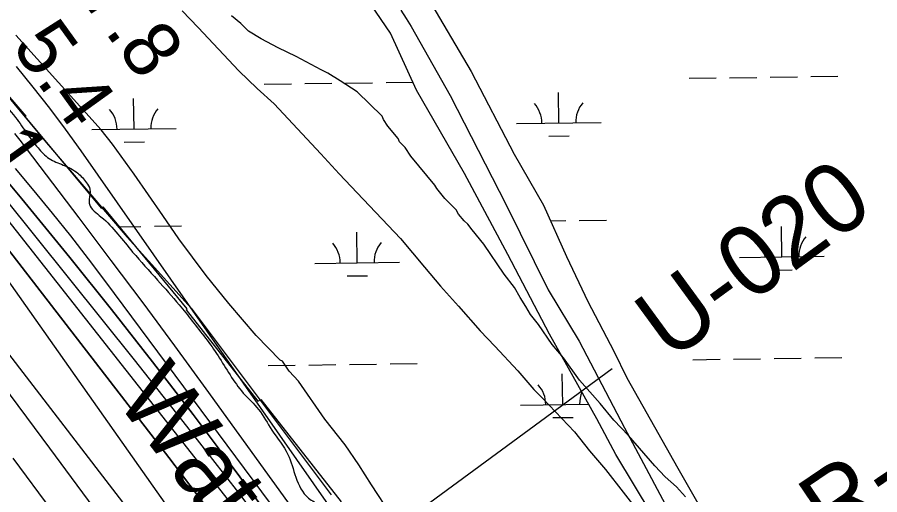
# Model space of a CAD drawing. Extents: x 3767014 to 3805179, y 361544 to 387384.
# Drawn here: x 3797582 to 3798601, y 371611 to 372175 of the extents above; entities that cross this region are included whole.
import ezdxf

# ---------------------------------------------------------------- set-up
doc = ezdxf.new("R2010")
doc.units = 0
for name, color, linetype in [('V-RIVR-EDGE', 7, 'Continuous'), ('V-RIVR-IDEN', 7, 'Continuous'), ('V-RIVR-RANG', 7, 'Continuous'), ('V-RIVR-RANG-IDEN', 7, 'Continuous'), ('V-ROAD-CNTR', 7, 'Continuous'), ('V-RRAP-RVMT', 7, 'Continuous'), ('V-SITE-VEGE', 7, 'Continuous'), ('V-TOPO-DPTH', 7, 'Continuous'), ('V-TOPO-MAJR', 7, 'Continuous'), ('V-TOPO-MINR', 7, 'Continuous'), ('V-TOPO-WATR', 7, 'Continuous'), ('V-WETL-SWMP', 7, 'Continuous')]:
    doc.layers.add(name, color=color, linetype=linetype)

msp = doc.modelspace()

# ---------------------------------------------------------------- linework, layer by layer
at = {"layer": 'V-RIVR-EDGE'}
msp.add_spline([(3790762.542, 377273.208), (3790789.189, 377260.934), (3790814.033, 377250.925), (3790855.143, 377236.354), (3790875.912, 377224.094), (3790905.251, 377203.222), (3790921.941, 377186.903), (3790937.296, 377179.631), (3790948.146, 377178.7), (3790961.71, 377178.666), (3790990.193, 377177.239), (3790999.681, 377174.503), (3791008.704, 377166.342), (3791022.698, 377156.812), (3791057.909, 377133.665), (3791099.903, 377110.953), (3791137.38, 377089.609), (3791158.603, 377078.252), (3791187.494, 377059.19), (3791203.762, 377055.08), (3791225.012, 377054.576), (3791227.732, 377057.282), (3791228.194, 377061.35), (3791228.736, 377097.522), (3791231.021, 377107.463), (3791237.36, 377111.065), (3791250.023, 377111.938), (3791262.219, 377106.934), (3791267.154, 377091.549), (3791274.321, 377063.949), (3791285.553, 377034.983), (3791300.875, 377014.146), (3791317.561, 376996.471), (3791350.925, 376957.955), (3791384.299, 376923.056), (3791405.513, 376908.082), (3791430.803, 376895.359), (3791478.257, 376886.199), (3791509.89, 376878.886), (3791546.481, 376865.231), (3791578.989, 376846.159), (3791596.579, 376828.03), (3791619.588, 376807.626), (3791652.547, 376787.649), (3791693.204, 376772.627), (3791725.727, 376759.434), (3791765.925, 376741.701), (3791794.392, 376733.944), (3791825.569, 376725.275), (3791848.155, 376716.176), (3791861.679, 376699.865), (3791885.596, 376680.815), (3791913.138, 376664.47), (3791953.324, 376641.762), (3791977.262, 376631.303), (3791995.328, 376623.12), (3792017.447, 376608.144), (3792043.184, 376593.611), (3792096.924, 376566.349), (3792122.65, 376547.295), (3792146.56, 376525.532), (3792159.63, 376508.317), (3792177.677, 376492.447), (3792221.48, 376469.279), (3792246.782, 376461.982), (3792271.635, 376455.59), (3792291.507, 376446.046), (3792316.332, 376428.35), (3792353.789, 376399.319), (3792379.944, 376370.768), (3792397.088, 376355.353), (3792424.629, 376339.007), (3792443.608, 376334.438), (3792459.432, 376333.495), (3792476.156, 376331.193), (3792509.14, 376321.616), (3792543.012, 376305.707), (3792563.322, 376290.735), (3792588.143, 376271.231), (3792613.868, 376251.724), (3792659.02, 376225.84), (3792684.298, 376208.595), (3792708.68, 376194.518), (3792727.205, 376189.046), (3792745.736, 376186.287), (3792765.171, 376183.074), (3792785.5, 376175.789), (3792806.714, 376160.364), (3792841.011, 376133.149), (3792873.981, 376118.147), (3792902.449, 376110.842), (3792930.906, 376099.015), (3792949.42, 376089.022), (3792967.046, 376085.813), (3792982.419, 376085.775), (3792999.609, 376088.898), (3793006.389, 376087.977), (3793010.902, 376084.348), (3793021.731, 376075.278), (3793040.691, 376063.023), (3793068.247, 376052.555), (3793106.19, 376037.088), (3793135.551, 376025.259), (3793150.46, 376020.249), (3793193.815, 375998.89), (3793237.157, 375972.558), (3793264.687, 375951.69), (3793280.024, 375937.183), (3793282.704, 375923.612), (3793281.328, 375915.929), (3793274.063, 375903.286), (3793270.861, 375888.373), (3793269.462, 375871.194), (3793275.764, 375859.875), (3793296.502, 375834.955), (3793324.014, 375806.853), (3793344.792, 375798.21), (3793360.598, 375790.484), (3793365.997, 375779.619), (3793376.359, 375764.22), (3793393.511, 375751.97), (3793417.014, 375748.294), (3793431.475, 375745.093), (3793455.413, 375734.634), (3793486.095, 375708.333), (3793528.974, 375677.481), (3793575.919, 375645.261), (3793615.198, 375621.652), (3793685.181, 375580.332), (3793725.818, 375557.172), (3793779.106, 375530.363), (3793837.801, 375495.401), (3793890.625, 375463.619), (3793923.112, 375435.957), (3793962.365, 375401.948), (3794014.707, 375357.96), (3794053.521, 375328.925), (3794086.459, 375300.81), (3794118.954, 375276.313), (3794169.507, 375240.468), (3794189.815, 375224.592), (3794258.884, 375179.657), (3794318.934, 375144.24), (3794367.245, 375116.087), (3794412.842, 375087.488), (3794441.723, 375064.357), (3794476.019, 375036.69), (3794544.609, 374980.905), (3794573.475, 374951.443), (3794605.06, 374924.688), (3794631.234, 374904.276), (3794678.17, 374868.439), (3794737.294, 374824.434), (3794790.555, 374786.321), (3794828.921, 374759.096), (3794850.59, 374745.026), (3794891.647, 374708.752), (3794930.464, 374681.074), (3794978.338, 374658.8), (3795008.139, 374641.996), (3795039.75, 374626.093), (3795084.002, 374602.019), (3795106.571, 374586.137), (3795138.639, 374572.041), (3795167.551, 374561.118), (3795192.381, 374545.683), (3795210.877, 374528.455), (3795217.169, 374513.066), (3795208.541, 374498.166), (3795201.279, 374486.88), (3795200.341, 374473.318), (3795203.484, 374464.267), (3795208.893, 374457.471), (3795232.37, 374443.396), (3795243.189, 374429.805), (3795253.556, 374416.666), (3795258.978, 374415.297), (3795274.353, 374415.711), (3795280.677, 374413.434), (3795282.476, 374409.36), (3795292.858, 374402.1), (3795305.49, 374390.765), (3795322.163, 374367.664), (3795339.297, 374348.178), (3795366.811, 374320.981), (3795397.053, 374299.655), (3795427.294, 374277.876), (3795452.567, 374258.371), (3795471.97, 374242.497), (3795494.973, 374219.38), (3795569.392, 374143.686), (3795598.262, 374116.033), (3795626.7, 374096.519), (3795645.196, 374079.292), (3795673.158, 374050.284), (3795719.618, 374004.954), (3795740.817, 373983.65), (3795781.421, 373947.377), (3795816.146, 373910.214), (3795843.664, 373884.373), (3795866.211, 373859.9), (3795883.346, 373840.867), (3795907.263, 373821.817), (3795923.97, 373812.281), (3795953.306, 373790.505), (3795990.747, 373754.691), (3796043.983, 373706.631), (3796081.869, 373668.104), (3796112.993, 373637.732), (3796157.192, 373592.407), (3796177.488, 373571.557), (3796203.198, 373546.173), (3796215.811, 373527.151), (3796242.895, 373508.546), (3796261.389, 373490.414), (3796279.422, 373469.118), (3796294.289, 373446.925), (3796330.377, 373412.924), (3796359.701, 373386.174), (3796378.193, 373367.138), (3796386.769, 373361.238), (3796398.523, 373360.305), (3796405.757, 373359.835), (3796408.459, 373355.759), (3796411.588, 373340.83), (3796417.444, 373332.224), (3796440.448, 373309.559), (3796492.759, 373252.91), (3796510.793, 373231.614), (3796536.052, 373206.683), (3796552.735, 373187.651), (3796573.927, 373163.634), (3796595.575, 373141.425), (3796655.092, 373073.454), (3796671.332, 373058.04), (3796672.217, 373050.351), (3796678.525, 373041.293), (3796696.576, 373026.779), (3796724.534, 372996.415), (3796738.956, 372977.389), (3796761.512, 372956.081), (3796821.957, 372898.056), (3796855.785, 372864.06), (3796879.236, 372839.133), (3796899.53, 372817.832), (3796932.473, 372791.525), (3796984.795, 372739.397), (3797032.156, 372692.708), (3797082.224, 372643.751), (3797113.799, 372612.926), (3797149.42, 372572.596), (3797163.391, 372554.023), (3797170.574, 372533.206), (3797177.792, 372526.405), (3797191.768, 372510.093), (3797197.63, 372503.296), (3797214.311, 372483.812), (3797223.314, 372467.512), (3797231.875, 372455.283), (3797254.426, 372432.167), (3797286.87, 372387.323), (3797326.105, 372345.627), (3797356.318, 372312.545), (3797386.54, 372283.08), (3797408.64, 372260.417), (3797430.271, 372231.426), (3797507.377, 372144.873), (3797533.964, 372108.634), (3797544.773, 372090.973), (3797557.406, 372080.09), (3797579.505, 372056.975), (3797593.474, 372037.498), (3797606.094, 372021.189), (3797619.175, 372008.496), (3797635.886, 372000.768), (3797653.044, 371991.231), (3797663.416, 371979.901), (3797667.466, 371972.204), (3797666.532, 371959.998), (3797666.97, 371954.571), (3797680.498, 371939.617), (3797700.343, 371919.22), (3797717.924, 371897.925), (3797747.233, 371864.845), (3797772.933, 371835.391), (3797788.259, 371816.363), (3797818.904, 371775.141), (3797848.638, 371731.208), (3797866.676, 371711.72), (3797882.441, 371687.265), (3797901.362, 371658.732), (3797910.79, 371631.579), (3797925.65, 371607.126), (3797939.193, 371598.049), (3797959.028, 371574.036), (3797986.075, 371540.509), (3798011.761, 371505.177), (3798035.187, 371470.303), (3798048.702, 371450.374), (3798065.378, 371428.63), (3798132.967, 371333.509), (3798165.406, 371286.404), (3798203.264, 371236.573), (3798234.358, 371193.993), (3798241.553, 371178.15), (3798255.972, 371157.767), (3798272.66, 371140.996), (3798285.264, 371117.905), (3798298.799, 371106.115), (3798313.19, 371074.428), (3798329.358, 371030.077), (3798346.005, 370996.576), (3798361.763, 370969.407), (3798372.581, 370955.364), (3798391.049, 370926.832), (3798405.905, 370900.57), (3798412.644, 370882.919), (3798420.297, 370869.336), (3798430.674, 370860.267), (3798438.337, 370850.752), (3798450.956, 370833.991), (3798482.926, 370780.105), (3798511.325, 370744.767), (3798527.084, 370718.05), (3798541.04, 370693.147), (3798558.151, 370664.619), (3798569.41, 370646.505), (3798587.892, 370623.399), (3798599.139, 370600.311), (3798618.504, 370569.064), (3798634.283, 370550.034), (3798642.843, 370537.805), (3798646.885, 370526.491), (3798655.888, 370510.191), (3798669.86, 370492.07), (3798683.353, 370463.099), (3798689.67, 370457.657), (3798698.233, 370446.332), (3798705.893, 370435.461), (3798715.34, 370415.995), (3798728.865, 370400.136), (3798774.369, 370333.556), (3798793.275, 370299.597), (3798811.732, 370266.544), (3798830.192, 370234.847)], degree=3, dxfattribs=at)
at = {"layer": 'V-RIVR-RANG'}
msp.add_line((3798284.259, 371759.737), (3797462.364, 371155.676), dxfattribs=at)
at = {"layer": 'V-ROAD-CNTR'}
for points in [[(3798034.835, 372183.688), (3798040.924, 372174.189), (3798046.84, 372164.584)], [(3798046.84, 372164.584), (3798092.926, 372082.781), (3798159.269, 371953.884), (3798208.747, 371853.167), (3798245.392, 371792.508), (3798299.142, 371689.907), (3798366.537, 371563.73), (3798396.481, 371514.59), (3798489.29, 371376.872), (3798594.717, 371217.651), (3798669.08, 371104.077), (3798766.68, 370953.27), (3798848.192, 370823.155)]]:
    msp.add_lwpolyline(points, dxfattribs=at)
at = {"layer": 'V-RRAP-RVMT'}
for p, q in [((3797495.926, 372169.25), (3797591.62, 372058.687)), ((3797591.62, 372058.687), (3797590.582, 372057.979)), ((3797590.582, 372057.979), (3797680.695, 371949.805)), ((3797680.695, 371949.805), (3797682.819, 371951.424)), ((3797682.819, 371951.424), (3797782.078, 371830.745)), ((3797782.078, 371830.745), (3797781.132, 371829.407)), ((3797781.132, 371829.407), (3797865.711, 371721.485)), ((3797865.711, 371721.485), (3797869.295, 371723.567)), ((3797869.295, 371723.567), (3797964.441, 371602.741))]:
    msp.add_line(p, q, dxfattribs=at)
at = {"layer": 'V-SITE-VEGE'}
for p, q in [((3797776.361, 372183.225), (3797795.172, 372163.528)), ((3797845.567, 372168.088), (3797834.84, 372177.257)), ((3797795.172, 372163.528), (3797843.55, 372112.309)), ((3797854.963, 372158.903), (3797845.567, 372168.088)), ((3797869.67, 372149.779), (3797854.963, 372158.903)), ((3797680.654, 372042.556), (3797579.808, 372154.242)), ((3797889.703, 372139.388), (3797869.67, 372149.779)), ((3797911.064, 372129.013), (3797889.703, 372139.388)), ((3797940.447, 372113.419), (3797911.064, 372129.013)), ((3797843.55, 372112.309), (3797865.031, 372091.313)), ((3797948.459, 372109.528), (3797940.447, 372113.419)), ((3797963.163, 372100.404), (3797948.459, 372109.528)), ((3797983.225, 372087.358), (3797963.163, 372100.404)), ((3797865.031, 372091.313), (3797885.155, 372072.961)), ((3798012.764, 372058.492), (3797983.225, 372087.358)), ((3797885.155, 372072.961), (3797940.26, 372013.854)), ((3798014.136, 372054.525), (3798012.764, 372058.492)), ((3798019.536, 372046.622), (3798014.136, 372054.525)), ((3798031.65, 372032.157), (3798019.536, 372046.622)), ((3797694.124, 372025.451), (3797680.654, 372042.556)), ((3798033.022, 372028.19), (3798031.65, 372032.157)), ((3798039.736, 372021.63), (3798033.022, 372028.19)), ((3797719.754, 371989.902), (3797694.124, 372025.451)), ((3798046.494, 372011.087), (3798039.736, 372021.63)), ((3797940.26, 372013.854), (3797961.771, 371990.203)), ((3798074.765, 371976.895), (3798046.494, 372011.087)), ((3797753.501, 371941.17), (3797719.754, 371989.902)), ((3797961.771, 371990.203), (3797983.268, 371967.88)), ((3798077.464, 371972.943), (3798074.765, 371976.895)), ((3797983.268, 371967.88), (3798034.329, 371914.038)), ((3798086.891, 371961.103), (3798077.464, 371972.943)), ((3798100.318, 371947.982), (3798086.891, 371961.103)), ((3798103.033, 371942.704), (3798100.318, 371947.982)), ((3797772.404, 371913.51), (3797753.501, 371941.17)), ((3798109.761, 371934.815), (3798103.033, 371942.704)), ((3798113.789, 371930.879), (3798109.761, 371934.815)), ((3798119.176, 371924.303), (3798113.789, 371930.879)), ((3798132.645, 371907.2), (3798119.176, 371924.303)), ((3798034.329, 371914.038), (3798062.6, 371879.847)), ((3797804.763, 371870.072), (3797772.404, 371913.51)), ((3798156.949, 371871.634), (3798132.645, 371907.2)), ((3798062.6, 371879.847), (3798081.441, 371857.495)), ((3797831.69, 371837.191), (3797804.763, 371870.072)), ((3798169.077, 371855.842), (3798156.949, 371871.634)), ((3798081.441, 371857.495), (3798102.953, 371833.845)), ((3798175.85, 371843.972), (3798169.077, 371855.842)), ((3798182.61, 371833.431), (3798175.85, 371843.972)), ((3797863.987, 371799.063), (3797831.69, 371837.191)), ((3798102.953, 371833.845), (3798128.508, 371804.933)), ((3798188.025, 371824.198), (3798182.61, 371833.431)), ((3798197.454, 371812.359), (3798188.025, 371824.198)), ((3798213.656, 371788.649), (3798197.454, 371812.359)), ((3798128.508, 371804.933), (3798145.976, 371786.546)), ((3797892.196, 371770.18), (3797863.987, 371799.063)), ((3798145.976, 371786.546), (3798172.856, 371757.649)), ((3798227.111, 371772.874), (3798213.656, 371788.649)), ((3798245.998, 371746.538), (3798227.111, 371772.874)), ((3797894.866, 371768.884), (3797892.196, 371770.18)), ((3797902.966, 371757.028), (3797894.866, 371768.884)), ((3797913.722, 371745.203), (3797902.966, 371757.028)), ((3798172.856, 371757.649), (3798191.699, 371735.297)), ((3797944.768, 371700.424), (3797913.722, 371745.203)), ((3798270.212, 371718.937), (3798245.998, 371746.538)), ((3798191.699, 371735.297), (3798202.441, 371724.799)), ((3798202.441, 371724.799), (3798240.063, 371685.403)), ((3798286.366, 371699.209), (3798270.212, 371718.937)), ((3797969.01, 371670.168), (3797944.768, 371700.424)), ((3798303.836, 371680.824), (3798286.366, 371699.209)), ((3798240.063, 371685.403), (3798257.575, 371663.037)), ((3798334.777, 371645.336), (3798303.836, 371680.824)), ((3797985.214, 371646.459), (3797969.01, 371670.168)), ((3798257.575, 371663.037), (3798276.417, 371640.685)), ((3798000.087, 371622.735), (3797985.214, 371646.459)), ((3798276.417, 371640.685), (3798324.918, 371578.846)), ((3798346.874, 371632.198), (3798334.777, 371645.336)), ((3798360.285, 371620.404), (3798346.874, 371632.198)), ((3798040.623, 371560.803), (3798000.087, 371622.735)), ((3798371.041, 371608.581), (3798360.285, 371620.404))]:
    msp.add_line(p, q, dxfattribs=at)
at = {"layer": 'V-TOPO-DPTH'}
for points in [[(3798598.202, 370579.291), (3798142.318, 371265.063), (3798126.48, 371288.59), (3798110.459, 371311.99), (3798094.166, 371335.202), (3798077.692, 371358.288), (3797804.625, 371736.247), (3797767.613, 371787.075), (3797730.35, 371837.715), (3797692.71, 371888.076), (3797654.819, 371938.251), (3797584.998, 372029.99), (3797581.796, 372034.129), (3797578.551, 372038.233)], [(3797565.493, 371986.897), (3797587.089, 371960.686), (3797643.557, 371891.303), (3797692.803, 371829.935), (3797741.48, 371768.126), (3797789.302, 371705.653), (3797836.555, 371642.738), (3798071.588, 371325.28), (3798081.251, 371312.02), (3798090.779, 371298.664), (3798100.105, 371285.167), (3798109.295, 371271.574), (3798258.211, 371047.698), (3798322.425, 370950.361), (3798386.142, 370852.704), (3798449.117, 370754.565), (3798511.595, 370656.106)], [(3797565.493, 371986.897), (3797587.089, 371960.686), (3797643.557, 371891.303), (3797692.803, 371829.935), (3797741.48, 371768.126), (3797789.302, 371705.653), (3797836.555, 371642.738), (3798071.588, 371325.28), (3798081.251, 371312.02), (3798090.779, 371298.664), (3798100.105, 371285.167), (3798109.295, 371271.574), (3798258.211, 371047.698), (3798322.425, 370950.361), (3798386.142, 370852.704), (3798449.117, 370754.565), (3798511.595, 370656.106)], [(3797517.562, 371969.443), (3797760.67, 371654.83), (3797809.151, 371591.137), (3797857.007, 371526.984), (3797903.925, 371462.143), (3797950.218, 371396.842), (3797999.887, 371325.687), (3798020.651, 371295.47), (3798041.115, 371265.055), (3798061.129, 371234.342), (3798080.844, 371203.43), (3798440.935, 370629.557)], [(3797517.562, 371969.443), (3797760.67, 371654.83), (3797809.151, 371591.137), (3797857.007, 371526.984), (3797903.925, 371462.143), (3797950.218, 371396.842), (3797999.887, 371325.687), (3798020.651, 371295.47), (3798041.115, 371265.055), (3798061.129, 371234.342), (3798080.844, 371203.43), (3798440.935, 370629.557)], [(3798568.805, 370502.408), (3798214.596, 371068.804), (3798191.491, 371105.427), (3798168.194, 371141.927), (3798144.611, 371178.242), (3798120.836, 371214.434), (3798079.04, 371277.514), (3798075.986, 371282.05), (3798072.887, 371286.556), (3798069.722, 371291.015), (3798066.513, 371295.443), (3798012.225, 371369.19), (3797981.64, 371410.318), (3797950.79, 371451.244), (3797919.544, 371491.869), (3797888.034, 371532.291), (3797546.955, 371965.477)], [(3798568.805, 370502.408), (3798214.596, 371068.804), (3798191.491, 371105.427), (3798168.194, 371141.927), (3798144.611, 371178.242), (3798120.836, 371214.434), (3798079.04, 371277.514), (3798075.986, 371282.05), (3798072.887, 371286.556), (3798069.722, 371291.015), (3798066.513, 371295.443), (3798012.225, 371369.19), (3797981.64, 371410.318), (3797950.79, 371451.244), (3797919.544, 371491.869), (3797888.034, 371532.291), (3797546.955, 371965.477)], [(3798397.325, 370641.272), (3798333.359, 370742.091), (3798269.07, 370842.703), (3798204.298, 370943.005), (3798139.203, 371043.1), (3798026.633, 371215.29), (3798017.511, 371229.086), (3798008.293, 371242.817), (3797998.932, 371256.451), (3797989.477, 371270.02), (3797533.185, 371917.566)], [(3798397.325, 370641.272), (3798333.359, 370742.091), (3798269.07, 370842.703), (3798204.298, 370943.005), (3798139.203, 371043.1), (3798026.633, 371215.29), (3798017.511, 371229.086), (3798008.293, 371242.817), (3797998.932, 371256.451), (3797989.477, 371270.02), (3797533.185, 371917.566)]]:
    msp.add_lwpolyline(points, dxfattribs=at)
at = {"layer": 'V-TOPO-MAJR'}
msp.add_lwpolyline([(3798511.869, 370405.249), (3798054.638, 371121.806), (3798043.281, 371139.51), (3798031.868, 371157.179), (3798020.371, 371174.792), (3798008.817, 371192.369), (3797988.612, 371222.948), (3797987.109, 371225.201), (3797985.592, 371227.444), (3797984.054, 371229.674), (3797982.503, 371231.894), (3797938.682, 371294.016), (3797915.009, 371327.143), (3797891.071, 371360.073), (3797866.732, 371392.709), (3797842.126, 371425.149), (3797473.202, 371905.41)], dxfattribs=at)
at = {"layer": 'V-TOPO-MINR'}
for points in [[(3798678.455, 370531.553), (3798352.074, 371012.271), (3798316.119, 371065.148), (3798280.115, 371117.99), (3798244.037, 371170.782), (3798207.909, 371223.54), (3798143.209, 371317.88), (3798139.399, 371323.446), (3798135.595, 371329.017), (3798131.801, 371334.595), (3798128.014, 371340.177), (3798096.638, 371386.507), (3798077.105, 371415.215), (3798057.489, 371443.866), (3798037.749, 371472.43), (3798017.925, 371500.938), (3797657.011, 372017.533), (3797638.692, 372043.016), (3797619.927, 372068.157), (3797600.492, 372092.783), (3797580.611, 372117.067)], [(3798501.227, 370701.794), (3798463.36, 370759.689), (3798425.205, 370817.397), (3798124.446, 371268.622), (3798112.175, 371286.733), (3798099.722, 371304.716), (3798086.998, 371322.508), (3798074.092, 371340.172), (3797686.303, 371862.564), (3797665.64, 371889.932), (3797644.685, 371917.07), (3797623.291, 371943.863), (3797601.605, 371970.427), (3797579.562, 371996.7)], [(3798511.595, 370656.106), (3798449.117, 370754.565), (3798386.142, 370852.704), (3798322.425, 370950.361), (3798258.211, 371047.698), (3798109.295, 371271.574), (3798100.105, 371285.167), (3798090.779, 371298.664), (3798081.251, 371312.02), (3798071.588, 371325.28), (3797836.555, 371642.738), (3797789.302, 371705.653), (3797741.48, 371768.126), (3797692.803, 371829.935), (3797643.557, 371891.303), (3797587.089, 371960.686), (3797565.493, 371986.897)], [(3798440.935, 370629.557), (3798080.844, 371203.43), (3798061.129, 371234.342), (3798041.115, 371265.055), (3798020.651, 371295.47), (3797999.887, 371325.687), (3797950.218, 371396.842), (3797903.925, 371462.143), (3797857.007, 371526.984), (3797809.151, 371591.137), (3797760.67, 371654.83), (3797517.562, 371969.443)], [(3798568.805, 370502.408), (3798214.596, 371068.804), (3798191.491, 371105.427), (3798168.194, 371141.927), (3798144.611, 371178.242), (3798120.836, 371214.434), (3798079.04, 371277.514), (3798075.986, 371282.05), (3798072.887, 371286.556), (3798069.722, 371291.015), (3798066.513, 371295.443), (3798012.225, 371369.19), (3797981.64, 371410.318), (3797950.79, 371451.244), (3797919.544, 371491.869), (3797888.034, 371532.291), (3797546.955, 371965.477)], [(3798591.53, 370497.642), (3798369.747, 370851.205), (3798322.783, 370925.434), (3798275.438, 370999.417), (3798227.522, 371073.032), (3798179.225, 371146.4), (3798094.162, 371274.538), (3798088.044, 371283.606), (3798081.836, 371292.612), (3798075.494, 371301.524), (3798069.062, 371310.373), (3797963.383, 371453.511), (3797903.585, 371533.529), (3797843.176, 371613.077), (3797781.849, 371691.919), (3797719.91, 371770.291), (3797565.652, 371963.167)], [(3798397.325, 370641.272), (3798333.359, 370742.091), (3798269.07, 370842.703), (3798204.298, 370943.005), (3798139.203, 371043.1), (3798026.633, 371215.29), (3798017.511, 371229.086), (3798008.293, 371242.817), (3797998.932, 371256.451), (3797989.477, 371270.02), (3797533.185, 371917.566)], [(3798504.36, 370368.18), (3797982.676, 371151.782), (3797965.69, 371177.124), (3797948.6, 371202.394), (3797931.353, 371227.557), (3797914, 371252.649), (3797810.431, 371401.418), (3797747.823, 371490.207), (3797684.51, 371578.484), (3797620.14, 371665.993), (3797555.065, 371752.99)], [(3798258.011, 370675.039), (3798201.087, 370759.305), (3798144.094, 370843.524), (3798086.997, 370927.673), (3798029.83, 371011.775), (3797926.982, 371162.882), (3797921.164, 371171.379), (3797915.314, 371179.853), (3797909.417, 371188.295), (3797903.488, 371196.714), (3797668.044, 371529.085), (3797622.748, 371591.983), (3797576.806, 371654.399)]]:
    msp.add_lwpolyline(points, dxfattribs=at)
at = {"layer": 'V-TOPO-WATR'}
msp.add_lwpolyline([(3798598.202, 370579.291), (3798142.318, 371265.063), (3798126.48, 371288.59), (3798110.459, 371311.99), (3798094.166, 371335.202), (3798077.692, 371358.288), (3797804.625, 371736.247), (3797767.613, 371787.075), (3797730.35, 371837.715), (3797692.71, 371888.076), (3797654.819, 371938.251), (3797584.998, 372029.99), (3797581.796, 372034.129), (3797578.551, 372038.233)], dxfattribs=at)
at = {"layer": 'V-WETL-SWMP'}
for p, q in [((3797409.162, 372275.999), (3797616.262, 372026.899)), ((3798048.126, 372229.954), (3798117.901, 372111.313)), ((3798022.675, 372156.488), (3797974.599, 372226.945)), ((3798053.365, 372089.229), (3798022.675, 372156.488)), ((3798117.901, 372111.313), (3798168.662, 372013.657)), ((3797921.382, 372096.98), (3797953.379, 372097.424)), ((3797969.377, 372097.646), (3798001.374, 372098.091)), ((3798017.373, 372098.313), (3798049.019, 372098.753)), ((3798375.246, 372103.284), (3798407.243, 372103.729)), ((3798423.242, 372103.951), (3798455.239, 372104.395)), ((3798471.237, 372104.618), (3798503.234, 372105.062)), ((3798519.232, 372105.284), (3798551.229, 372105.729)), ((3797873.387, 372096.313), (3797905.384, 372096.757)), ((3798110.16, 371990.566), (3798053.365, 372089.229)), ((3797719.515, 372043.428), (3797719.014, 372079.425)), ((3798221.374, 372050.4), (3798220.874, 372086.396)), ((3798171.379, 372049.705), (3798271.369, 372051.094)), ((3797669.519, 372042.734), (3797769.51, 372044.123)), ((3797616.262, 372026.899), (3797711.55, 371915.392)), ((3797707.73, 372027.832), (3797731.728, 372028.166)), ((3798209.589, 372034.804), (3798233.587, 372035.137)), ((3798168.662, 372013.657), (3798203.316, 371953.438)), ((3798161.176, 371894.876), (3798110.16, 371990.566)), ((3798203.316, 371953.438), (3798230.662, 371892.614)), ((3798211.686, 371934.822), (3798229.569, 371935.071)), ((3798245.567, 371935.293), (3798277.564, 371935.737)), ((3797701.009, 371927.728), (3797727.709, 371928.099)), ((3797743.708, 371928.321), (3797775.705, 371928.766)), ((3798485.033, 371892.185), (3798484.533, 371928.181)), ((3797711.55, 371915.392), (3797787.16, 371831.556)), ((3797983.174, 371885.213), (3797982.673, 371921.21)), ((3798210.326, 371800.859), (3798161.176, 371894.876)), ((3797933.178, 371884.519), (3798033.169, 371885.908)), ((3798230.662, 371892.614), (3798255.829, 371839.604)), ((3798435.038, 371891.49), (3798535.028, 371892.879)), ((3798473.249, 371876.589), (3798497.246, 371876.922)), ((3797971.389, 371869.617), (3797995.387, 371869.951)), ((3798255.829, 371839.604), (3798286.286, 371780.905)), ((3797787.16, 371831.556), (3797952.48, 371610.963)), ((3798266.341, 371700.65), (3798210.326, 371800.859)), ((3798286.286, 371780.905), (3798301.803, 371749.208)), ((3798427.863, 371771.308), (3798459.859, 371771.753)), ((3798475.858, 371771.975), (3798507.855, 371772.419)), ((3798523.853, 371772.642), (3798555.85, 371773.086)), ((3797878.008, 371763.67), (3797910.005, 371764.114)), ((3797926.003, 371764.337), (3797958, 371764.781)), ((3797973.998, 371765.003), (3798005.995, 371765.448)), ((3798021.994, 371765.67), (3798053.991, 371766.115)), ((3798379.867, 371770.641), (3798411.864, 371771.086)), ((3798225.995, 371717.757), (3798225.495, 371753.754)), ((3798301.803, 371749.208), (3798362.074, 371642.254)), ((3798176, 371717.063), (3798256.542, 371718.181)), ((3798214.21, 371702.161), (3798238.208, 371702.494)), ((3798288.771, 371658.582), (3798266.341, 371700.65)), ((3798365.467, 371531.961), (3798288.771, 371658.582)), ((3798362.074, 371642.254), (3798405.262, 371566.981))]:
    msp.add_line(p, q, dxfattribs=at)
for centre, start, end in [((3797774.746, 372044.671), 140.024034, 181.567693), ((3798166.13, 372050.107), 0.024037, 41.567696), ((3798276.605, 372051.642), 140.024034, 181.567693), ((3797664.27, 372043.136), 0.024037, 41.567696), ((3798429.789, 371891.892), 0.024037, 41.567696), ((3798540.264, 371893.427), 140.024034, 181.567693), ((3797927.929, 371884.921), 0.024037, 41.567696), ((3798038.405, 371886.455), 140.024034, 181.567693), ((3798170.751, 371717.464), 0.024037, 41.567696), ((3798281.226, 371718.999), 157.713249, 181.567693)]:
    msp.add_arc(centre, 35.246, start, end, dxfattribs=at)

# ---------------------------------------------------------------- texts
at = {"layer": 'V-RIVR-IDEN'}
msp.add_text('Water', height=83, rotation=307.450549, dxfattribs=at).set_placement((3797695.792, 371724.65))
at = {"layer": 'V-RIVR-RANG'}
for s, p in [('7.8', (3797655.028, 372199.248)), ('5.4', (3797574.036, 372140.595)), ('-1', (3797522.337, 372041.277))]:
    msp.add_text(s, height=67, rotation=305.768326, dxfattribs=at).set_placement(p)
at = {"layer": 'V-RIVR-RANG-IDEN'}
for s, rotation, p in [('U-020', 36.172326, (3798352.851, 371767.56)), ('R-41.8', 34.104608, (3798543.661, 371549.85))]:
    msp.add_text(s, height=83, rotation=rotation, dxfattribs=at).set_placement(p)

doc.saveas('drawing.dxf')
